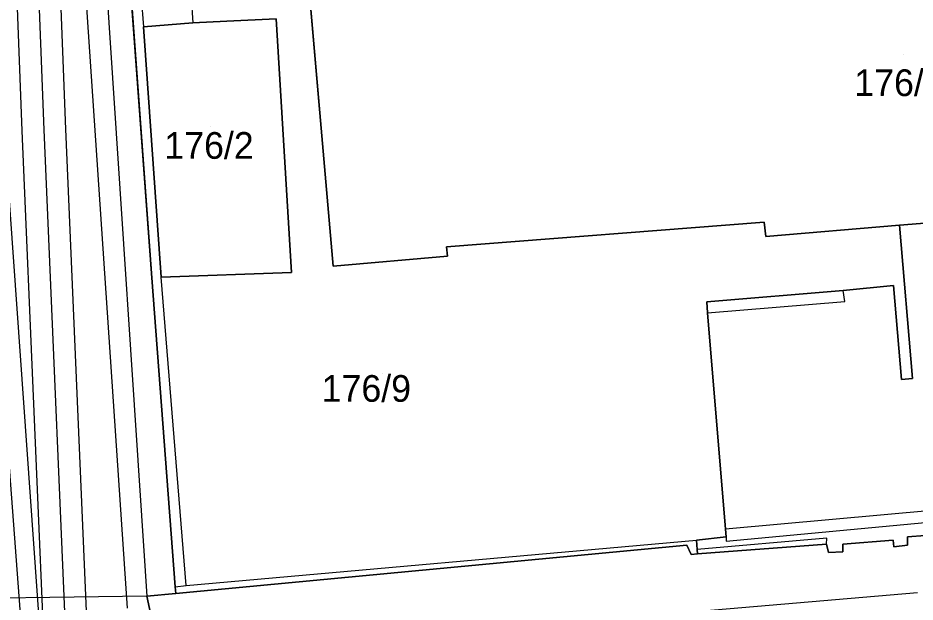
# Model space of a CAD drawing. Extents: x -263423 to -261326, y -1240067 to -1237864.
# Drawn here: x -263033.7 to -262966.5, y -1239952.6 to -1239908.8 of the extents above; entities that cross this region are included whole.
import ezdxf

# ---------------------------------------------------------------- set-up
doc = ezdxf.new("R2010")
doc.units = 0
for name, color, linetype in [('body_kn', 7, 'Continuous'), ('kladpar_druhypozemkov', 7, 'Continuous'), ('kladpar_hranice', 7, 'Continuous'), ('kladpar_parcelnecisla', 7, 'Continuous'), ('kladpar_plochy', 7, 'Continuous'), ('linie', 7, 'Continuous'), ('tarchy_linie', 7, 'Continuous'), ('zappar_hrandruhpozemk', 7, 'Continuous')]:
    doc.layers.add(name, color=color, linetype=linetype)

msp = doc.modelspace()

# ---------------------------------------------------------------- linework, layer by layer
at = {"layer": 'body_kn'}
for p, q in [((-263020.59, -1239909.2), (-263020.59, -1239909.2)), ((-263018.04, -1239909.08), (-263018.04, -1239909.08)), ((-263014.34, -1239908.91), (-263014.34, -1239908.91)), ((-263014.34, -1239908.91), (-263014.34, -1239908.91)), ((-263024.29, -1239909.5), (-263024.29, -1239909.5)), ((-263031.76, -1239917.23), (-263031.76, -1239917.23)), ((-263030.11, -1239917.17), (-263030.11, -1239917.17)), ((-263033.41, -1239917.29), (-263033.41, -1239917.29)), ((-262977.79, -1239924.13), (-262977.79, -1239924.13)), ((-262977.79, -1239924.13), (-262977.79, -1239924.13)), ((-262967.65, -1239924.37), (-262967.65, -1239924.37)), ((-262977.67, -1239925.21), (-262977.67, -1239925.21)), ((-263001.59, -1239925.99), (-263001.59, -1239925.99)), ((-263001.53, -1239926.69), (-263001.53, -1239926.69)), ((-263013.21, -1239927.91), (-263013.21, -1239927.91)), ((-263010.08, -1239927.42), (-263010.08, -1239927.42)), ((-263023.67, -1239928.31), (-263023.67, -1239928.31)), ((-263022.97, -1239928.25), (-263022.97, -1239928.25)), ((-262971.88, -1239929.26), (-262971.88, -1239929.26)), ((-262968.12, -1239928.89), (-262968.12, -1239928.89)), ((-262982.09, -1239930.1), (-262982.09, -1239930.1)), ((-262971.76, -1239930.09), (-262971.76, -1239930.09)), ((-262982.03, -1239930.93), (-262982.03, -1239930.93)), ((-262982.03, -1239930.93), (-262982.03, -1239930.93)), ((-262967.51, -1239935.91), (-262967.51, -1239935.91)), ((-262966.68, -1239935.85), (-262966.68, -1239935.85)), ((-262980.7, -1239947.13), (-262980.7, -1239947.13)), ((-262982.87, -1239947.95), (-262982.87, -1239947.95)), ((-262980.64, -1239947.7), (-262980.64, -1239947.7)), ((-262980.64, -1239947.7), (-262980.64, -1239947.7)), ((-262980.64, -1239948.02), (-262980.64, -1239948.02)), ((-262973.11, -1239947.8), (-262973.11, -1239947.8)), ((-262968.14, -1239947.95), (-262968.14, -1239947.95)), ((-262968.14, -1239947.95), (-262968.14, -1239947.95)), ((-262967.06, -1239947.7), (-262967.06, -1239947.7)), ((-262983.58, -1239948.33), (-262983.58, -1239948.33)), ((-262982.81, -1239948.65), (-262982.81, -1239948.65)), ((-262973.12, -1239948.25), (-262973.12, -1239948.25)), ((-262973.12, -1239948.25), (-262973.12, -1239948.25)), ((-262971.91, -1239948.25), (-262971.91, -1239948.25)), ((-262971.91, -1239948.83), (-262971.91, -1239948.83)), ((-262968.08, -1239948.46), (-262968.08, -1239948.46)), ((-262967.06, -1239948.34), (-262967.06, -1239948.34)), ((-262983.26, -1239949.03), (-262983.26, -1239949.03)), ((-262982.78, -1239948.99), (-262982.78, -1239948.99)), ((-262972.99, -1239948.89), (-262972.99, -1239948.89)), ((-263021.92, -1239951.46), (-263021.92, -1239951.46)), ((-263021.92, -1239951.46), (-263021.92, -1239951.46)), ((-263021.1, -1239951.34), (-263021.1, -1239951.34)), ((-263024.03, -1239952.15), (-263024.03, -1239952.15)), ((-263021.88, -1239951.95), (-263021.88, -1239951.95))]:
    msp.add_line(p, q, dxfattribs=at)
at = {"layer": 'kladpar_druhypozemkov'}
for p, q in [((-262967.36, -1239911.59), (-262967.36, -1239911.59)), ((-263019.26, -1239916.99), (-263019.26, -1239916.99)), ((-263006.37, -1239935.5), (-263006.37, -1239935.5))]:
    msp.add_line(p, q, dxfattribs=at)
at = {"layer": 'kladpar_hranice'}
msp.add_line((-263001.59, -1239925.99), (-262977.79, -1239924.13), dxfattribs=at)
for points in [[(-263030.92, -1239819.01), (-263031.67, -1239830.48), (-263031.74, -1239831.95), (-263031.94, -1239834.24), (-263030.6, -1239834.18), (-263030.54, -1239834.63), (-263028.97, -1239854.46), (-263027.16, -1239879.97), (-263026.98, -1239882.9), (-263023.67, -1239928.31), (-263021.92, -1239951.46), (-263021.88, -1239951.95), (-263024.03, -1239952.15), (-263023.22, -1239955.98)], [(-263016.83, -1239850.7), (-263014.27, -1239878.89), (-263015.48, -1239878.94), (-263015.36, -1239879.96), (-263015.36, -1239881.11), (-263015.24, -1239882.2), (-263014.03, -1239882.07), (-263010.08, -1239927.42), (-263001.53, -1239926.69), (-263001.59, -1239925.99)], [(-262977.79, -1239924.13), (-262977.67, -1239925.21), (-262967.65, -1239924.37), (-262966.68, -1239935.85), (-262967.51, -1239935.91), (-262968.12, -1239928.89), (-262971.88, -1239929.26), (-262982.09, -1239930.1), (-262982.03, -1239930.93), (-262980.7, -1239947.13), (-262980.64, -1239947.7), (-262982.87, -1239947.95), (-262982.81, -1239948.65), (-262982.78, -1239948.99), (-262983.26, -1239949.03), (-262983.58, -1239948.33), (-263021.88, -1239951.95), (-263021.92, -1239951.46), (-263023.67, -1239928.31), (-263026.98, -1239882.9), (-263027.16, -1239879.97), (-263028.97, -1239854.46)], [(-262964.85, -1239924.13), (-262967.65, -1239924.37), (-262977.67, -1239925.21), (-262977.79, -1239924.13), (-263001.59, -1239925.99), (-263001.53, -1239926.69), (-263010.08, -1239927.42), (-263014.03, -1239882.07)], [(-263014.34, -1239908.91), (-263013.21, -1239927.91), (-263022.97, -1239928.25), (-263024.29, -1239909.5), (-263020.59, -1239909.2), (-263018.04, -1239909.08), (-263014.34, -1239908.91)], [(-263020.59, -1239909.2), (-263024.29, -1239909.5), (-263022.97, -1239928.25), (-263013.21, -1239927.91), (-263014.34, -1239908.91), (-263018.04, -1239909.08), (-263020.59, -1239909.2)], [(-262963.1, -1239947.4), (-262967.06, -1239947.7), (-262967.06, -1239948.34), (-262968.08, -1239948.46), (-262968.14, -1239947.95), (-262971.91, -1239948.25), (-262971.91, -1239948.83), (-262972.99, -1239948.89), (-262973.12, -1239948.25), (-262982.78, -1239948.99), (-262982.81, -1239948.65), (-262982.87, -1239947.95), (-262980.64, -1239947.7), (-262980.7, -1239947.13), (-262982.03, -1239930.93), (-262982.09, -1239930.1), (-262971.88, -1239929.26), (-262968.12, -1239928.89), (-262967.51, -1239935.91), (-262966.68, -1239935.85), (-262967.65, -1239924.37), (-262964.85, -1239924.13)], [(-262968.14, -1239947.95), (-262968.08, -1239948.46), (-262967.06, -1239948.34), (-262967.06, -1239947.7), (-262963.1, -1239947.4), (-262962.98, -1239948.04), (-262961.76, -1239947.92), (-262961.83, -1239947.41), (-262957.93, -1239947.17), (-262957.87, -1239947.68), (-262956.92, -1239947.62), (-262956.98, -1239946.66), (-262946.9, -1239945.82), (-262946.96, -1239944.99), (-262935.92, -1239944.02), (-262930.5, -1239943.54), (-262908.43, -1239941.47), (-262908.19, -1239945.55), (-262907.29, -1239956.84)], [(-263023.22, -1239955.98), (-263024.03, -1239952.15), (-263021.88, -1239951.95), (-262983.58, -1239948.33), (-262983.26, -1239949.03), (-262982.78, -1239948.99), (-262973.12, -1239948.25), (-262972.99, -1239948.89), (-262971.91, -1239948.83), (-262971.91, -1239948.25), (-262968.14, -1239947.95)]]:
    msp.add_lwpolyline(points, dxfattribs=at)
at = {"layer": 'kladpar_plochy'}
for p, q in [((-263014.03, -1239882.07), (-263010.08, -1239927.42)), ((-263023.67, -1239928.31), (-263026.98, -1239882.9)), ((-263020.59, -1239909.2), (-263024.29, -1239909.5)), ((-263018.04, -1239909.08), (-263020.59, -1239909.2)), ((-263014.34, -1239908.91), (-263018.04, -1239909.08)), ((-263013.21, -1239927.91), (-263014.34, -1239908.91)), ((-263024.29, -1239909.5), (-263022.97, -1239928.25)), ((-263001.59, -1239925.99), (-262977.79, -1239924.13)), ((-262977.79, -1239924.13), (-262977.67, -1239925.21)), ((-262977.67, -1239925.21), (-262967.65, -1239924.37)), ((-262967.65, -1239924.37), (-262966.68, -1239935.85)), ((-263001.53, -1239926.69), (-263001.59, -1239925.99)), ((-263010.08, -1239927.42), (-263001.53, -1239926.69)), ((-263022.97, -1239928.25), (-263013.21, -1239927.91)), ((-263021.92, -1239951.46), (-263023.67, -1239928.31)), ((-262971.88, -1239929.26), (-262982.09, -1239930.1)), ((-262968.12, -1239928.89), (-262971.88, -1239929.26)), ((-262967.51, -1239935.91), (-262968.12, -1239928.89)), ((-262982.09, -1239930.1), (-262982.03, -1239930.93)), ((-262982.03, -1239930.93), (-262980.7, -1239947.13)), ((-262966.68, -1239935.85), (-262967.51, -1239935.91)), ((-262980.7, -1239947.13), (-262980.64, -1239947.7)), ((-262980.64, -1239947.7), (-262982.87, -1239947.95)), ((-262982.87, -1239947.95), (-262982.81, -1239948.65)), ((-262983.58, -1239948.33), (-263021.88, -1239951.95)), ((-262983.26, -1239949.03), (-262983.58, -1239948.33)), ((-262982.81, -1239948.65), (-262982.78, -1239948.99)), ((-262982.78, -1239948.99), (-262983.26, -1239949.03)), ((-263021.88, -1239951.95), (-263021.92, -1239951.46))]:
    msp.add_line(p, q, dxfattribs=at)
for points in [[(-263030.92, -1239819.01), (-263031.67, -1239830.48), (-263031.74, -1239831.95), (-263031.94, -1239834.24), (-263030.6, -1239834.18), (-263030.54, -1239834.63), (-263028.97, -1239854.46), (-263027.16, -1239879.97), (-263026.98, -1239882.9), (-263023.67, -1239928.31), (-263021.92, -1239951.46), (-263021.88, -1239951.95), (-263024.03, -1239952.15), (-263023.22, -1239955.98)], [(-262964.85, -1239924.13), (-262967.65, -1239924.37), (-262977.67, -1239925.21), (-262977.79, -1239924.13), (-263001.59, -1239925.99), (-263001.53, -1239926.69), (-263010.08, -1239927.42), (-263014.03, -1239882.07)], [(-262963.1, -1239947.4), (-262967.06, -1239947.7), (-262967.06, -1239948.34), (-262968.08, -1239948.46), (-262968.14, -1239947.95), (-262971.91, -1239948.25), (-262971.91, -1239948.83), (-262972.99, -1239948.89), (-262973.12, -1239948.25), (-262982.78, -1239948.99), (-262982.81, -1239948.65), (-262982.87, -1239947.95), (-262980.64, -1239947.7), (-262980.7, -1239947.13), (-262982.03, -1239930.93), (-262982.09, -1239930.1), (-262971.88, -1239929.26), (-262968.12, -1239928.89), (-262967.51, -1239935.91), (-262966.68, -1239935.85), (-262967.65, -1239924.37), (-262964.85, -1239924.13)], [(-263023.22, -1239955.98), (-263024.03, -1239952.15), (-263021.88, -1239951.95), (-262983.58, -1239948.33), (-262983.26, -1239949.03), (-262982.78, -1239948.99), (-262973.12, -1239948.25), (-262972.99, -1239948.89), (-262971.91, -1239948.83), (-262971.91, -1239948.25), (-262968.14, -1239947.95), (-262968.08, -1239948.46), (-262967.06, -1239948.34), (-262967.06, -1239947.7), (-262963.1, -1239947.4)]]:
    msp.add_lwpolyline(points, dxfattribs=at)
msp.add_lwpolyline([(-263014.34, -1239908.91), (-263013.21, -1239927.91), (-263022.97, -1239928.25), (-263024.29, -1239909.5), (-263020.59, -1239909.2), (-263018.04, -1239909.08)], close=True, dxfattribs=at)
at = {"layer": 'linie'}
msp.add_lwpolyline([(-262963.1, -1239947.4), (-262967.06, -1239947.7), (-262967.06, -1239948.34), (-262968.08, -1239948.46), (-262968.14, -1239947.95), (-262971.91, -1239948.25), (-262971.91, -1239948.83), (-262972.99, -1239948.89), (-262973.12, -1239948.25), (-262982.78, -1239948.99), (-262983.26, -1239949.03), (-262983.58, -1239948.33), (-263021.88, -1239951.95), (-263024.03, -1239952.15), (-263042.22, -1239952.39)], dxfattribs=at)
at = {"layer": 'tarchy_linie'}
for points in [[(-263103.14, -1239719.9), (-263095.41, -1239737.69), (-263065.83, -1239781.99), (-263034.18, -1239828.14), (-263033.47, -1239872.58), (-263031.76, -1239917.23), (-263029.83, -1239962.06)], [(-263032.51, -1239829.65), (-262994.11, -1239826.25), (-262953.49, -1239823.36), (-262914.73, -1239822.21), (-262904.56, -1239948.91), (-262945.05, -1239952.79), (-262956.61, -1239953.67), (-262987.63, -1239956.58), (-263028.26, -1239960.26), (-263030.11, -1239917.17), (-263031.82, -1239872.55), (-263032.51, -1239829.65)], [(-263035.8, -1239829.9), (-263035.12, -1239872.61), (-263033.41, -1239917.29), (-263031.55, -1239960.55), (-263031.63, -1239960.55), (-263038.86, -1239858.77), (-263040.77, -1239830.21), (-263035.8, -1239829.9)], [(-263035.28, -1239930.48), (-263033.47, -1239954.15), (-263032.84, -1239965.7), (-263032.75, -1239967.91), (-263033.41, -1239968.01), (-263032.13, -1239987.86), (-263031.96, -1239995.16), (-263030.95, -1240011.05)]]:
    msp.add_lwpolyline(points, dxfattribs=at)
at = {"layer": 'zappar_hrandruhpozemk'}
for p, q in [((-263027.86, -1239894.38), (-263024.03, -1239952.15)), ((-263025.14, -1239898.79), (-263024.29, -1239909.5)), ((-263021.37, -1239898.55), (-263020.59, -1239909.2)), ((-263021.1, -1239951.34), (-263022.97, -1239928.25)), ((-262971.76, -1239930.09), (-262971.88, -1239929.26)), ((-262982.03, -1239930.93), (-262971.76, -1239930.09)), ((-262935.92, -1239943.06), (-262980.7, -1239947.13)), ((-262980.64, -1239948.02), (-262947.34, -1239944.92)), ((-263021.1, -1239951.34), (-262982.87, -1239947.95)), ((-262973.11, -1239947.8), (-262982.81, -1239948.65)), ((-262980.64, -1239947.7), (-262980.64, -1239948.02)), ((-262973.12, -1239948.25), (-262973.11, -1239947.8)), ((-263021.92, -1239951.46), (-263021.1, -1239951.34)), ((-262966.31, -1239951.91), (-263020.61, -1239956.5))]:
    msp.add_line(p, q, dxfattribs=at)
msp.add_lwpolyline([(-263025.5, -1239953.04), (-263029.46, -1239894.37), (-263033.6, -1239834.49)], dxfattribs=at)

# ---------------------------------------------------------------- texts
at = {"layer": 'kladpar_parcelnecisla'}
for s, p in [('176/3', (-262971.045, -1239914.69)), ('176/2', (-263022.729, -1239919.39)), ('176/9', (-263010.942, -1239937.59))]:
    msp.add_text(s, height=2, dxfattribs=at).set_placement(p)

doc.saveas('drawing.dxf')
